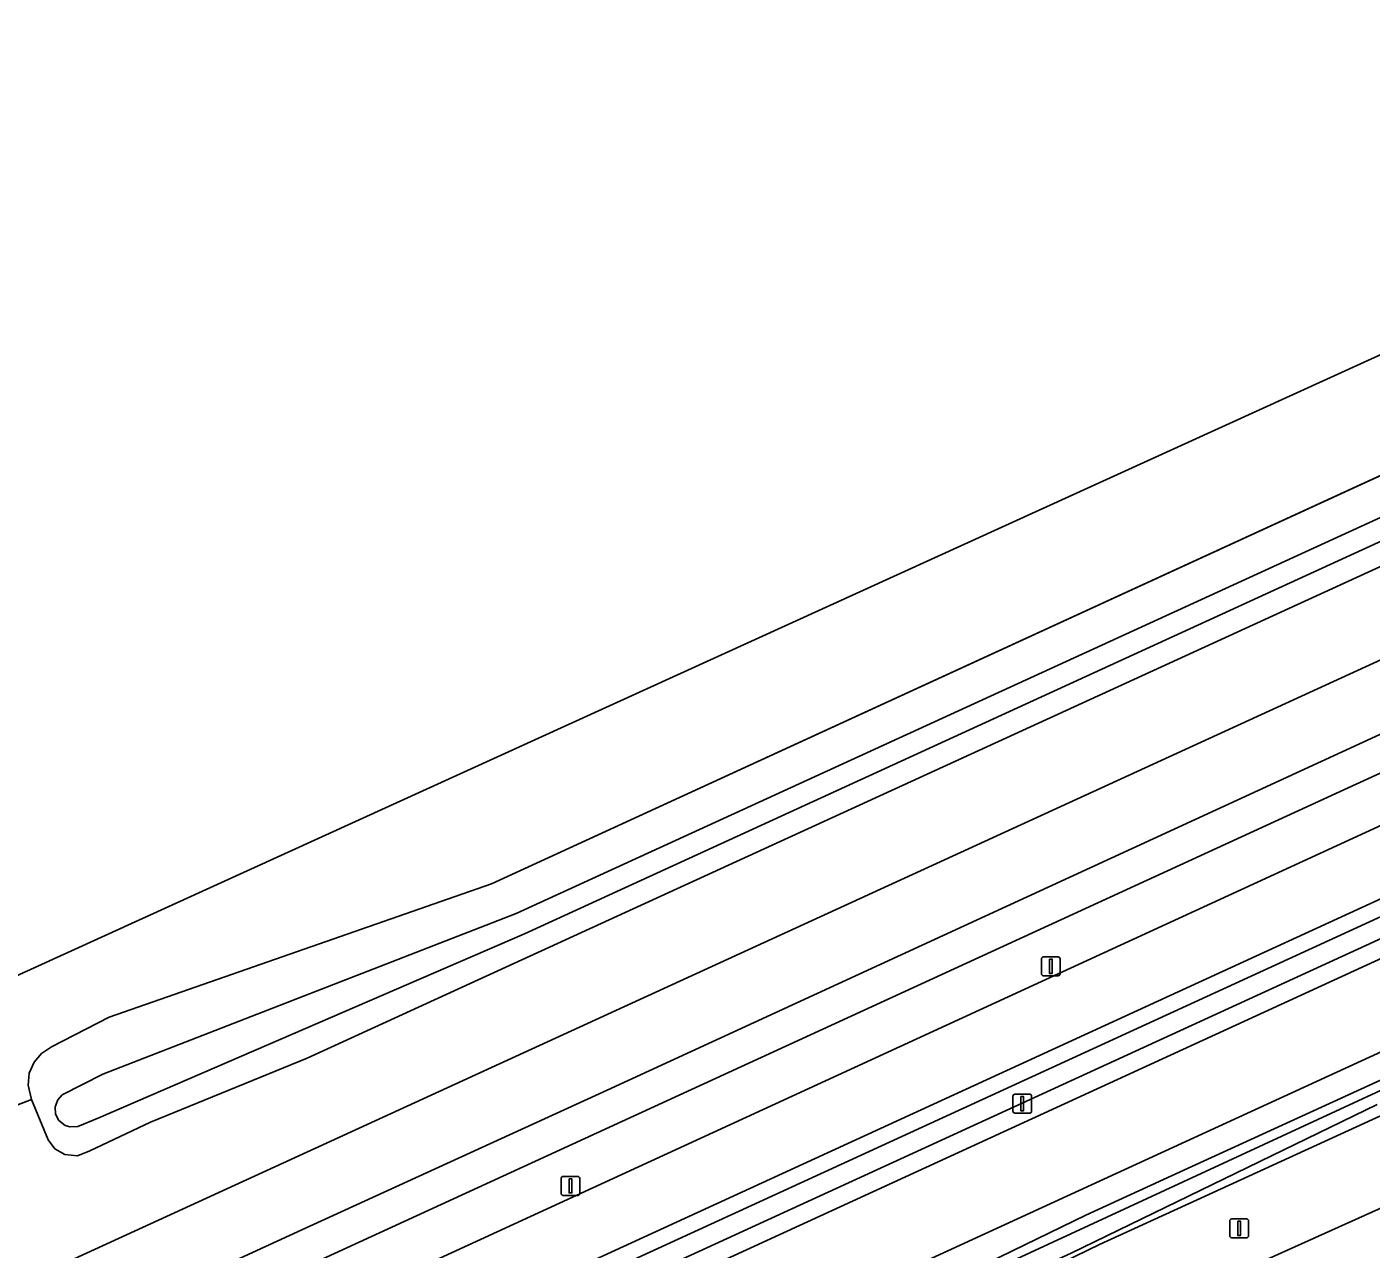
# Model space of a CAD drawing. Extents: x 154324 to 155744, y 382937 to 384188.
# Drawn here: x 155184.3 to 155255.7, y 384001.9 to 384066.8 of the extents above; entities that cross this region are included whole.
import ezdxf

# ---------------------------------------------------------------- set-up
doc = ezdxf.new("R2010")
doc.units = 0
for name, color, linetype in [('IMGEO_Fietspad_gesloten', 7, 'Continuous'), ('IMGEO_Groenvoorziening', 7, 'Continuous'), ('IMGEO_Hek', 7, 'Continuous'), ('IMGEO_Lichtmast', 7, 'Continuous'), ('IMGEO_Oever', 7, 'Continuous'), ('IMGEO_Rijbaan_lokaal_gesloten', 7, 'Continuous'), ('IMGEO_Rijbaan_regionaal_gesloten', 7, 'Continuous'), ('IMGEO_Waterloop', 7, 'Continuous')]:
    doc.layers.add(name, color=color, linetype=linetype)

msp = doc.modelspace()

# ---------------------------------------------------------------- linework, layer by layer
at = {"layer": 'IMGEO_Fietspad_gesloten'}
msp.add_lwpolyline([(155389.956, 384081.901), (155387.573, 384084.704), (155322.262, 384054.741), (155153.249, 383977.036), (155080.941, 383943.909), (155082.34, 383940.7), (155107.896, 383952.388)], close=True, dxfattribs=at)
at = {"layer": 'IMGEO_Groenvoorziening'}
for points in [[(155565.781, 384171.091), (155345.515, 384070.104), (155302.819, 384050.582), (155259.756, 384030.849), (155227.42, 384015.974), (155215.147, 384010.329), (155198.929, 384002.897), (155192.608, 384000), (155164.663, 383987.193), (155121.842, 383967.653), (155000, 383911.736), (154979.375, 383902.278), (154932.826, 383880.986), (154892.012, 383862.235), (154851.378, 383843.667), (154815.848, 383827.359)], [(155566.728, 384167.1), (155566.214, 384169.267), (155554.91, 384164.088), (155462.373, 384121.668), (155397.138, 384091.79), (155303.667, 384048.873), (155254.498, 384026.37), (155178.427, 383991.44), (155079.739, 383946.19), (155080.941, 383943.909), (155153.249, 383977.036), (155322.262, 384054.741), (155387.573, 384084.704), (155405.572, 384092.961), (155436.252, 384107.036), (155566.728, 384167.1)], [(155567.788, 384162.639), (155567.566, 384163.575), (155437.664, 384103.785), (155406.753, 384089.606), (155389.956, 384081.901), (155107.896, 383952.388), (155082.34, 383940.7), (155068.842, 383934.526), (155068.64, 383933.902), (155125.852, 383959.693), (155390.548, 384081.204), (155436.679, 384102.381), (155567.788, 384162.639)], [(155567.788, 384162.639), (155436.679, 384102.381), (155390.548, 384081.204), (155125.852, 383959.693), (155068.64, 383933.902), (155067.364, 383929.955), (155065.085, 383926.976), (155061.871, 383923.826), (155058.133, 383919.375)], [(155108.958, 383949.826), (155116.785, 383953.754), (155126.877, 383958.819), (155183.941, 383985.208), (155353.768, 384063.115), (155391.259, 384080.368), (155535.377, 384146.692), (155558.223, 384156.124), (155568.361, 384160.227), (155567.788, 384162.639)], [(155568.539, 384159.477), (155568.361, 384160.227), (155558.223, 384156.124), (155535.377, 384146.692), (155391.259, 384080.368), (155353.768, 384063.115), (155183.941, 383985.208), (155126.877, 383958.819), (155152.797, 383969.816), (155391.893, 384079.622), (155407.71, 384086.886), (155495.767, 384127.327), (155520.89, 384138.727), (155531.3, 384143.578), (155545.606, 384149.916)], [(155506.325, 384124.218), (155471.113, 384108.34), (155409.357, 384082.203), (155402.084, 384079.125), (155394.955, 384076.021), (155392.931, 384075.139), (155245.217, 384007.292), (155133.002, 383955.75), (155126.218, 383952.481)], [(154814.358, 383830.633), (154839.69, 383842.281), (154840.841, 383845.49), (154854.169, 383851.557), (154857.346, 383850.36), (154890.485, 383865.503), (154931.282, 383884.256), (154977.682, 383905.512), (154995.084, 383913.444), (155000, 383915.7), (155112.016, 383967.104), (155113.343, 383970.224), (155127.23, 383976.597), (155130.239, 383975.48), (155171.748, 383994.444), (155183.878, 384000), (155301.2, 384053.801), (155344.012, 384073.386), (155384.949, 384092.255), (155386.64, 384095.684), (155399.607, 384101.591)], [(155389.562, 384099.237), (155199.224, 384012.013), (155190.898, 384008.624), (155187.684, 384007.093), (155187.028, 384006.841), (155186.351, 384006.902), (155185.816, 384007.209), (155185.456, 384007.684), (155184.578, 384009.827), (155180.137, 384008.105)], [(154776.622, 383807.22), (154852.28, 383841.892), (154892.942, 383860.556), (154969.705, 383895.742), (154996.514, 383908.03), (154997.481, 383908.474), (154998.532, 383908.955), (155000.165, 383909.704), (155000.747, 383909.971), (155079.739, 383946.19), (155178.427, 383991.44), (155254.498, 384026.37), (155303.667, 384048.873), (155397.138, 384091.79)], [(154996.824, 383926.954), (155115.246, 383980.934), (155115.781, 383981.125), (155124.378, 383984.527), (155124.827, 383984.803), (155127.551, 383986.194), (155169.143, 384005.366), (155170.554, 384005.505), (155172.934, 384004.752), (155180.137, 384008.105), (155184.578, 384009.827), (155184.399, 384010.582), (155184.462, 384011.217), (155184.713, 384011.807), (155185.103, 384012.274), (155185.641, 384012.626), (155188.71, 384014.203), (155209.004, 384021.285), (155346.112, 384084.262), (155343.79, 384089.248), (154623.722, 383761.422)], [(155118.285, 383946.124), (155123.303, 383948.901), (155134.537, 383954.573), (155148.835, 383961.231), (155163.617, 383967.939), (155213.131, 383990.84), (155225.593, 383996.741), (155232.744, 383999.887), (155240.567, 384003.683), (155245.77, 384006.066), (155281.079, 384022.24), (155335.13, 384047.346), (155342.51, 384050.527)], [(155343.202, 384048.958), (155335.832, 384045.781), (155281.796, 384020.682), (155246.475, 384004.503), (155241.299, 384002.132), (155233.464, 383998.33), (155226.305, 383995.181), (155213.857, 383989.287), (155164.333, 383966.381), (155149.551, 383959.673), (155135.285, 383953.03), (155124.105, 383947.385), (155119.195, 383944.668)], [(155248.29, 384000.479), (155260.739, 384006.093), (155266.707, 384008.687)]]:
    msp.add_lwpolyline(points, dxfattribs=at)
at = {"layer": 'IMGEO_Hek'}
msp.add_lwpolyline([(155178.427, 383991.44), (155254.498, 384026.37), (155303.667, 384048.873), (155397.138, 384091.79), (155462.373, 384121.668), (155554.91, 384164.088), (155566.214, 384169.267)], dxfattribs=at)
at = {"layer": 'IMGEO_Lichtmast'}
for p, q in [((155238.31, 384017.399), (155239.1, 384017.399)), ((155239.1, 384017.399), (155238.31, 384017.399)), ((155238.21, 384016.499), (155238.21, 384017.299)), ((155238.21, 384017.299), (155238.21, 384016.499)), ((155239.2, 384017.299), (155239.2, 384016.499)), ((155239.2, 384016.499), (155239.2, 384017.299)), ((155239.1, 384016.399), (155238.31, 384016.399)), ((155238.31, 384016.399), (155239.1, 384016.399)), ((155236.693, 384009.204), (155236.693, 384010.004)), ((155236.693, 384010.004), (155236.693, 384009.204)), ((155236.793, 384010.104), (155237.583, 384010.104)), ((155237.583, 384010.104), (155236.793, 384010.104)), ((155237.683, 384010.004), (155237.683, 384009.204)), ((155237.683, 384009.204), (155237.683, 384010.004)), ((155237.583, 384009.104), (155236.793, 384009.104)), ((155236.793, 384009.104), (155237.583, 384009.104)), ((155212.705, 384004.837), (155212.705, 384005.637)), ((155212.705, 384005.637), (155212.705, 384004.837)), ((155212.805, 384005.737), (155213.595, 384005.737)), ((155213.595, 384005.737), (155212.805, 384005.737)), ((155213.695, 384005.637), (155213.695, 384004.837)), ((155213.695, 384004.837), (155213.695, 384005.637)), ((155213.595, 384004.737), (155212.805, 384004.737)), ((155212.805, 384004.737), (155213.595, 384004.737)), ((155248.212, 384002.588), (155248.212, 384003.388)), ((155248.212, 384003.388), (155248.212, 384002.588)), ((155248.312, 384003.488), (155249.102, 384003.488)), ((155249.102, 384003.488), (155248.312, 384003.488)), ((155249.202, 384003.388), (155249.202, 384002.588)), ((155249.202, 384002.588), (155249.202, 384003.388)), ((155249.102, 384002.488), (155248.312, 384002.488)), ((155248.312, 384002.488), (155249.102, 384002.488))]:
    msp.add_line(p, q, dxfattribs=at)
for points in [[(155238.63, 384017.274), (155238.78, 384017.274), (155238.78, 384016.524), (155238.63, 384016.524), (155238.63, 384017.274)], [(155237.113, 384009.979), (155237.263, 384009.979), (155237.263, 384009.229), (155237.113, 384009.229), (155237.113, 384009.979)], [(155213.125, 384005.612), (155213.275, 384005.612), (155213.275, 384004.862), (155213.125, 384004.862), (155213.125, 384005.612)], [(155248.632, 384003.363), (155248.782, 384003.363), (155248.782, 384002.613), (155248.632, 384002.613), (155248.632, 384003.363)]]:
    msp.add_lwpolyline(points, dxfattribs=at)
for centre, start, end in [((155238.31, 384017.299), 90, 180), ((155238.31, 384017.299), 90, 180), ((155239.1, 384017.299), 0, 90), ((155239.1, 384017.299), 360, 90), ((155238.31, 384016.499), 180, 270), ((155238.31, 384016.499), 180, 270), ((155239.1, 384016.499), 270, 0), ((155239.1, 384016.499), 270, 0), ((155236.793, 384010.004), 90, 180), ((155236.793, 384010.004), 90, 180), ((155237.583, 384010.004), 0, 90), ((155237.583, 384010.004), 360, 90), ((155236.793, 384009.204), 180, 270), ((155236.793, 384009.204), 180, 270), ((155237.583, 384009.204), 270, 0), ((155237.583, 384009.204), 270, 0), ((155212.805, 384005.637), 90, 180), ((155212.805, 384005.637), 90, 180), ((155213.595, 384005.637), 0, 90), ((155213.595, 384005.637), 360, 90), ((155212.805, 384004.837), 180, 270), ((155212.805, 384004.837), 180, 270), ((155213.595, 384004.837), 270, 0), ((155213.595, 384004.837), 270, 0), ((155248.312, 384003.388), 90, 180), ((155248.312, 384003.388), 90, 180), ((155249.102, 384003.388), 0, 90), ((155249.102, 384003.388), 360, 90), ((155248.312, 384002.588), 180, 270), ((155248.312, 384002.588), 180, 270), ((155249.102, 384002.588), 270, 0), ((155249.102, 384002.588), 270, 0)]:
    msp.add_arc(centre, 0.1, start, end, dxfattribs=at)
at = {"layer": 'IMGEO_Oever'}
for points in [[(155184.578, 384009.827), (155185.456, 384007.684), (155185.816, 384007.209), (155186.351, 384006.902), (155187.028, 384006.841), (155187.684, 384007.093), (155190.898, 384008.624), (155199.224, 384012.013), (155389.562, 384099.237), (155387.569, 384103.304), (155346.112, 384084.262), (155209.004, 384021.285), (155188.71, 384014.203), (155185.641, 384012.626), (155185.103, 384012.274), (155184.713, 384011.807), (155184.462, 384011.217), (155184.399, 384010.582)], [(155210.321, 384019.696), (155387.634, 384100.965), (155388.061, 384099.915), (155210.76, 384018.615), (155188.163, 384008.849), (155187.046, 384008.401), (155186.61, 384008.373), (155186.367, 384008.449), (155186.032, 384008.712), (155185.86, 384009.043), (155185.832, 384009.436), (155185.972, 384009.814), (155186.214, 384010.071), (155188.362, 384011.172)]]:
    msp.add_lwpolyline(points, close=True, dxfattribs=at)
for points in [[(155342.51, 384050.527), (155335.13, 384047.346), (155281.079, 384022.24), (155245.77, 384006.066), (155240.567, 384003.683), (155232.744, 383999.887), (155225.593, 383996.741), (155213.131, 383990.84), (155163.617, 383967.939), (155148.835, 383961.231), (155134.537, 383954.573), (155123.303, 383948.901), (155118.285, 383946.124)], [(155119.195, 383944.668), (155124.105, 383947.385), (155135.285, 383953.03), (155149.551, 383959.673), (155164.333, 383966.381), (155213.857, 383989.287), (155226.305, 383995.181), (155233.464, 383998.33), (155241.299, 384002.132), (155246.475, 384004.503), (155281.796, 384020.682), (155335.832, 384045.781), (155343.202, 384048.958)], [(155124.488, 383948.744), (155189.711, 383979.529), (155266.229, 384014.943)], [(155256.028, 384009.561), (155239.786, 384001.663), (155233.204, 383998.648), (155225.454, 383995.23), (155188.427, 383978.33), (155168.724, 383969.115)]]:
    msp.add_lwpolyline(points, dxfattribs=at)
at = {"layer": 'IMGEO_Rijbaan_lokaal_gesloten'}
for points in [[(154815.848, 383827.359), (154851.378, 383843.667), (154892.012, 383862.235), (154932.826, 383880.986), (154979.375, 383902.278), (155000, 383911.736), (155121.842, 383967.653), (155164.663, 383987.193), (155192.608, 384000), (155198.929, 384002.897), (155215.147, 384010.329), (155227.42, 384015.974), (155259.756, 384030.849), (155302.819, 384050.582), (155345.515, 384070.104), (155565.781, 384171.091)], [(155399.607, 384101.591), (155386.64, 384095.684), (155384.949, 384092.255), (155344.012, 384073.386), (155301.2, 384053.801), (155183.878, 384000), (155171.748, 383994.444), (155130.239, 383975.48), (155127.23, 383976.597), (155113.343, 383970.224), (155112.016, 383967.104), (155000, 383915.7), (154995.084, 383913.444), (154977.682, 383905.512), (154931.282, 383884.256), (154890.485, 383865.503), (154857.346, 383850.36), (154854.169, 383851.557), (154840.841, 383845.49), (154839.69, 383842.281), (154814.358, 383830.633)]]:
    msp.add_lwpolyline(points, dxfattribs=at)
at = {"layer": 'IMGEO_Rijbaan_regionaal_gesloten'}
for points in [[(155126.218, 383952.481), (155133.002, 383955.75), (155245.217, 384007.292), (155392.931, 384075.139), (155394.955, 384076.021), (155391.893, 384079.622), (155152.797, 383969.816), (155126.877, 383958.819), (155116.785, 383953.754)], [(155266.707, 384008.687), (155260.739, 384006.093), (155248.29, 384000.479)]]:
    msp.add_lwpolyline(points, dxfattribs=at)
at = {"layer": 'IMGEO_Waterloop'}
msp.add_lwpolyline([(155210.321, 384019.696), (155188.362, 384011.172), (155186.214, 384010.071), (155185.972, 384009.814), (155185.832, 384009.436), (155185.86, 384009.043), (155186.032, 384008.712), (155186.367, 384008.449), (155186.61, 384008.373), (155187.046, 384008.401), (155188.163, 384008.849), (155210.76, 384018.615), (155388.061, 384099.915), (155387.634, 384100.965)], close=True, dxfattribs=at)
for points in [[(155266.229, 384014.943), (155189.711, 383979.529), (155124.488, 383948.744)], [(155168.724, 383969.115), (155188.427, 383978.33), (155225.454, 383995.23), (155233.204, 383998.648), (155239.786, 384001.663), (155256.028, 384009.561)]]:
    msp.add_lwpolyline(points, dxfattribs=at)

doc.saveas('drawing.dxf')
